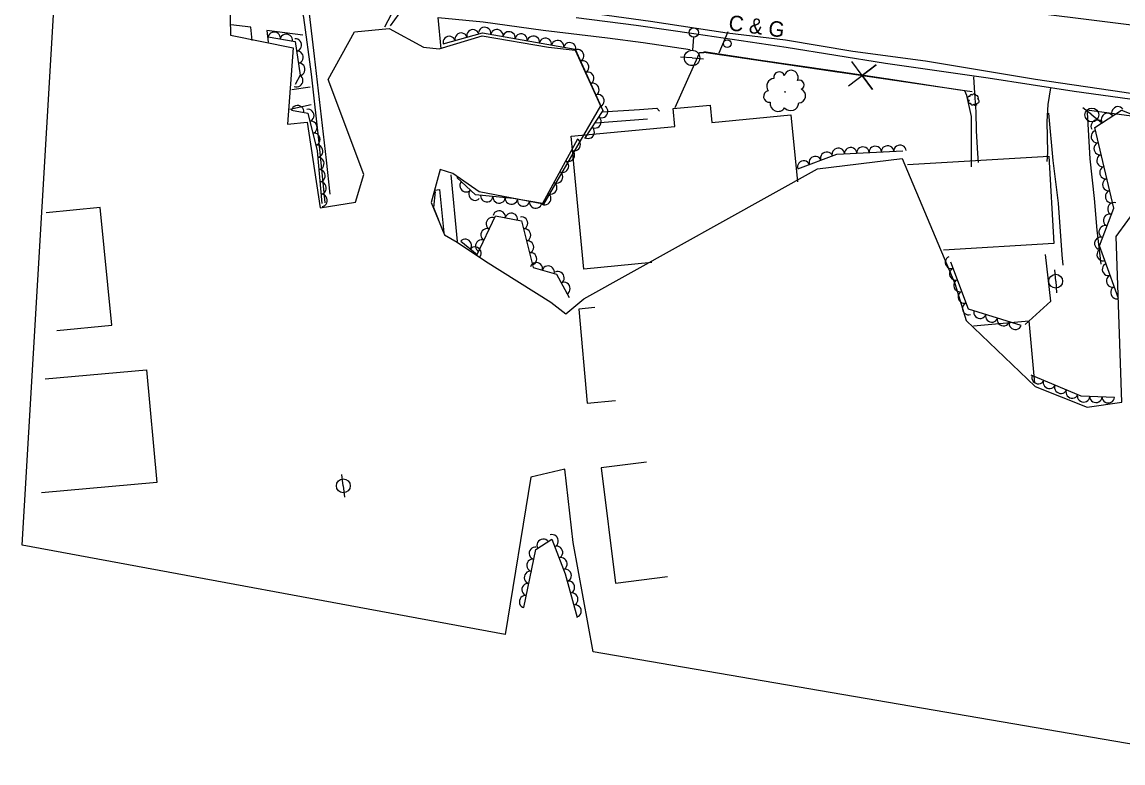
# Model space of a CAD drawing. Extents: x 1722896 to 1754269, y 648279 to 666297.
# Drawn here: x 1724838.8 to 1725195.9, y 658408.5 to 658648.9 of the extents above; entities that cross this region are included whole.
import ezdxf

# ---------------------------------------------------------------- set-up
doc = ezdxf.new("R2010")
doc.units = 0
for name, color, linetype in [('DESIGN - CENTERLINE - Proposed Text', 7, 'Continuous'), ('DESIGN - PUBLIC HEARING - Shapes', 7, 'Continuous'), ('DESIGN - SCRATCH - User 1', 7, 'Continuous'), ('SURVEY - CENTERLINE - Preliminary', 7, 'Continuous'), ('SURVEY - CENTERLINE - Preliminary Text', 7, 'Continuous'), ('SURVEY - DTM - Breaklines', 7, 'Continuous'), ('SURVEY - VEGETATION - Features with Text', 7, 'Continuous')]:
    doc.layers.add(name, color=color, linetype=linetype)

msp = doc.modelspace()

# ---------------------------------------------------------------- linework, layer by layer
at = {"layer": 'DESIGN - CENTERLINE - Proposed Text'}
for points in [[(1725050.63, 658621.19), (1725058.36, 658638.52), (1725058.55, 658638.94), (1725059.9, 658638.97), (1725059.19, 658638.87)], [(1725146.75, 658601.91), (1725146.76, 658618.25), (1725145.23, 658625.02), (1725144.61, 658626.58), (1725059.9, 658638.97)], [(1725103.91, 658632.54), (1725059.9, 658638.97)], [(1725106.81, 658628.17), (1725115.78, 658634.95), (1725111.25, 658631.57), (1725114.62, 658627.03), (1725107.97, 658636.09)], [(1725146.75, 658601.91), (1725146.76, 658618.25), (1725145.23, 658625.02), (1725144.61, 658626.58), (1725119.84, 658630.21)], [(1725043.07, 658570.85), (1725021.02, 658568.74), (1725016.91, 658611.82), (1725050.52, 658615.03), (1725049.97, 658620.8), (1725062.01, 658621.95), (1725062.55, 658616.33), (1725088.18, 658618.78), (1725090.26, 658597.03)], [(1725026.81, 658619.78), (1725039.05, 658620.51), (1725044.71, 658620.88), (1725045.59, 658619.94)], [(1725024.83, 658616.15), (1725041.62, 658617.44)], [(1725126.01, 658602.67), (1725171.82, 658605.33), (1725173.46, 658576.99), (1725137.62, 658574.91)], [(1724850.08, 658548.79), (1724867.87, 658550.53), (1724864.14, 658588.7), (1724846.55, 658586.98)], [(1725164.12, 658550.8), (1725172.47, 658558.34), (1725170.71, 658573.46)], [(1725024.52, 658556.22), (1725019.39, 658555.77), (1725022.09, 658525.25), (1725031.26, 658526.06)], [(1725147.4, 658550.33), (1725165.36, 658551.95), (1725167.18, 658531.72)], [(1724846.25, 658533.09), (1724879.19, 658536.03), (1724882.44, 658499.5), (1724845.1, 658496.17)], [(1725041.29, 658506.08), (1725026.6, 658504.24), (1725031.28, 658466.85), (1725048.15, 658468.96)]]:
    msp.add_lwpolyline(points, dxfattribs=at)
at = {"layer": 'DESIGN - PUBLIC HEARING - Shapes'}
msp.add_line((1725064.88, 658638.9), (1725067.86, 658645.78), dxfattribs=at)
msp.add_circle((1725067.51, 658641.87), 1.25, dxfattribs=at)
at = {"layer": 'SURVEY - CENTERLINE - Preliminary'}
for points in [[(1724906.02, 658661.51), (1724906.37, 658644.57), (1724926.72, 658640.54), (1724924.83, 658615.72), (1724931.26, 658616.35), (1724935.42, 658588.61), (1724946.95, 658590.45), (1724949.59, 658599.37), (1724938.1, 658630.25), (1724946.56, 658645.64), (1724957.85, 658646.79), (1724969.01, 658640.7), (1724974.09, 658640.17), (1724988, 658644.39), (1725009.54, 658640.74), (1725018.22, 658639.71)], [(1725233.94, 658408.5), (1725024.05, 658444.57), (1725017.5, 658479.99), (1725014.85, 658503.77), (1725003.77, 658501.19), (1724995.51, 658450.13), (1724838.76, 658479.17), (1724849.01, 658651.24)], [(1725018.22, 658639.71), (1725026.39, 658621.69), (1725007.91, 658589.82), (1724987.03, 658593.76), (1724978.55, 658599.73), (1724974.37, 658601.06), (1724971.43, 658590.32), (1724975.75, 658579.89), (1724979.87, 658577.44), (1724989.07, 658571.3), (1725010.28, 658558), (1725015.19, 658554.22), (1725021.03, 658559.08), (1725096.81, 658601.24), (1725124.29, 658604.59), (1725141.38, 658564), (1725145.01, 658552.03), (1725167.37, 658530.65), (1725184.27, 658523.9), (1725195.54, 658525.55), (1725193.62, 658579.33), (1725205.07, 658594.85)]]:
    msp.add_lwpolyline(points, dxfattribs=at)
at = {"layer": 'SURVEY - CENTERLINE - Preliminary Text'}
for points in [[(1724859.74, 658672.55), (1724893.88, 658669.13), (1724908.7, 658666.81), (1724918.06, 658665.28), (1724922.06, 658663.53), (1724926.63, 658660.58), (1724930.12, 658655.91), (1724931.85, 658651.57), (1724933.57, 658637.78), (1724937.45, 658604.03), (1724938.59, 658593.05)], [(1725000.01, 658674.94), (1725035.79, 658669.37), (1725077.62, 658663.58), (1725109.21, 658660.02), (1725163.97, 658652.27), (1725217.78, 658645.58)], [(1724858.88, 658670.96), (1724901.28, 658666.2), (1724916, 658664.04), (1724921.6, 658661.8), (1724925.69, 658659.03), (1724929.22, 658654), (1724930.03, 658650.33), (1724932.51, 658631.94), (1724935.19, 658608.72), (1724937.01, 658590.21)], [(1725086.39, 658642.96), (1725067.49, 658645.28), (1725042.59, 658649), (1725019.76, 658652.17), (1724991.75, 658655.77), (1724977.61, 658657.85), (1724970.38, 658658.1), (1724966.35, 658657.26), (1724961.88, 658654.86), (1724958.52, 658651.36), (1724956.32, 658647.18)], [(1724958.23, 658647.64), (1724961.13, 658651.51)], [(1724913.43, 658642.9), (1724912.93, 658647.22), (1724906.54, 658647.96)], [(1724974.68, 658640.22), (1724973.74, 658650.34), (1724988.39, 658648.97), (1725007.81, 658646.26), (1725028.63, 658643.77), (1725040.19, 658642.21), (1725055.45, 658639.92)], [(1725018.53, 658650.35), (1725038.02, 658647.88), (1725057.44, 658645.02), (1725086.64, 658640.68), (1725118.9, 658635.52), (1725152.1, 658630.73), (1725180.06, 658626.43), (1725210.62, 658622.28), (1725231.65, 658618.93), (1725263.34, 658614.04), (1725293.07, 658609.79), (1725317.35, 658606.09), (1725335.95, 658603.5), (1725372.88, 658598.86), (1725398.46, 658596.02), (1725432.45, 658591.07), (1725456.57, 658588.38), (1725492.56, 658584.04), (1725519.23, 658580.81), (1725524.84, 658580.18)], [(1724929.87, 658644.59), (1724918.19, 658646.11), (1724918.58, 658642.38)], [(1725523.98, 658581.98), (1725493.19, 658586.25), (1725461.33, 658589.49), (1725427.35, 658593.94), (1725395.54, 658598.12), (1725359.02, 658602.62), (1725320.19, 658607.67), (1725292.53, 658611.56), (1725263.5, 658615.51), (1725224.94, 658621.61), (1725196.22, 658626.01), (1725167.47, 658630.28), (1725131.8, 658636.19), (1725108.3, 658639.3), (1725086.39, 658642.96)], [(1725059.92, 658639.26), (1725078.46, 658636.53), (1725101.65, 658633.17), (1725121.18, 658630.26), (1725142.22, 658626.96), (1725146.96, 658626.37)], [(1725147.44, 658631.04), (1725147.76, 658625.82), (1725148.12, 658619.69), (1725148.3, 658613.54), (1725148.69, 658606.26), (1725148.88, 658603.35)], [(1724926.29, 658627.03), (1724932.2, 658627.83)], [(1725172.38, 658627.52), (1725171.53, 658622.16), (1725171.21, 658616.64), (1725171.44, 658606.58), (1725171.15, 658603.68)], [(1724925.61, 658620.65), (1724932.52, 658622.1)], [(1725171.74, 658619.28), (1725173.18, 658603.97), (1725174.81, 658590.06), (1725176.02, 658573.36), (1725176.35, 658570.03)], [(1725184.15, 658620.4), (1725198.64, 658618.49), (1725214.39, 658615.83), (1725229.9, 658612.82), (1725240.53, 658611.83), (1725260.55, 658608.93), (1725278.76, 658606.04)], [(1725184.27, 658619.55), (1725185.18, 658604.47), (1725186.49, 658591.6), (1725187.44, 658581.32), (1725188.67, 658570.32)], [(1724977.9, 658599.35), (1724979.9, 658577.67)], [(1724972.7, 658594.34), (1724974.2, 658594.51), (1724975.54, 658580.51)]]:
    msp.add_lwpolyline(points, dxfattribs=at)
at = {"layer": 'SURVEY - DTM - Breaklines'}
for p, q in [((1725056.55, 658643.96), (1725056.27, 658639.72)), ((1725056.11, 658637.22), (1725052.37, 658637.47)), ((1725056.11, 658637.22), (1725059.85, 658636.98)), ((1725185.81, 658618.73), (1725182.86, 658621.04)), ((1725185.81, 658618.73), (1725188.76, 658616.42)), ((1725174.06, 658564.78), (1725173.78, 658568.51)), ((1725174.06, 658564.78), (1725174.35, 658561.04)), ((1724942.97, 658498.42), (1724942.55, 658502.14)), ((1724942.97, 658498.42), (1724943.39, 658494.69))]:
    msp.add_line(p, q, dxfattribs=at)
for centre, radius in [((1725056.65, 658645.46), 1.5), ((1725056.11, 658637.22), 2.5), ((1725185.81, 658618.73), 2.25), ((1725174.06, 658564.78), 2.25), ((1724942.97, 658498.42), 2.25)]:
    msp.add_circle(centre, radius, dxfattribs=at)
at = {"layer": 'SURVEY - VEGETATION - Features with Text'}
for points in [[(1724918.6, 658644.06), (1724927.38, 658642.53), (1724928.93, 658631.64), (1724927.38, 658628.64)], [(1724975.38, 658641.81), (1724988.14, 658645.41), (1725018.15, 658640.02), (1725027.14, 658620.18), (1725021.2, 658611.07)], [(1724926.22, 658620.25), (1724931.42, 658619.3), (1724934.49, 658607.12), (1724936.01, 658590)], [(1725190.01, 658571.47), (1725188.26, 658576.31), (1725192.92, 658588.54), (1725186.72, 658614.71), (1725195.36, 658620.28), (1725225.92, 658608.29)], [(1725018.97, 658610.84), (1725007.56, 658589.97), (1724998.03, 658591.58), (1724985.81, 658592.78), (1724979.83, 658598.39)], [(1725090.41, 658601.25), (1725103.09, 658606.06), (1725124.42, 658607.1)], [(1724972.77, 658593.87), (1724972.18, 658588.75), (1724975.34, 658580.76)], [(1724981.06, 658577.74), (1724986.43, 658573.45), (1724992.36, 658586.01), (1725000.74, 658584.33), (1725004.53, 658569.27), (1725012.12, 658567.07), (1725016.28, 658559.53)], [(1725162.81, 658550.39), (1725145.75, 658555.77), (1725140.06, 658570.99)], [(1725194.47, 658559.19), (1725190.01, 658571.47)], [(1725193.1, 658527.12), (1725182.3, 658527.46), (1725166.13, 658534.33)], [(1725001.57, 658458.9), (1725005.41, 658477.77), (1725010.63, 658481.11), (1725014.94, 658469.84), (1725018.85, 658455.68)]]:
    msp.add_lwpolyline(points, dxfattribs=at)
for centre, radius in [((1725086.28, 658626.22), 0.0795), ((1725147.41, 658623.71), 0.022)]:
    msp.add_circle(centre, radius, dxfattribs=at)
for centre, radius, start, end in [((1725088.24, 658630.94), 2.27, 333.5228, 166.9425), ((1725082.74, 658628.12), 2.45, 91.4285, 218.2742), ((1725084.36, 658630.97), 1.73, 16.1415, 193.4606), ((1725090.87, 658628.48), 1.56, 293.5021, 112.2477), ((1725081.2, 658624.74), 1.9, 101.5874, 276.5877), ((1725090.64, 658624.93), 2.28, 271.3859, 68.1749), ((1725083.97, 658622.46), 2.58, 171.3345, 327.173), ((1725088.11, 658622.74), 2.6, 220.4387, 357.9629), ((1725146.04, 658624.1), 0.629, 70.277, 263.6967), ((1725146.16, 658623.03), 0.479, 112.8957, 290.2148), ((1725146.63, 658624.9), 0.433, 30.2563, 209.002), ((1725147, 658622.68), 0.679, 188.1827, 315.0284), ((1725147.62, 658624.95), 0.631, 8.1402, 164.9291), ((1725147.98, 658622.36), 0.527, 198.3416, 13.3419), ((1725148.3, 658624.33), 0.719, 317.1929, 94.7171), ((1725148.51, 658623.2), 0.714, 268.0887, 63.9272)]:
    msp.add_arc(centre, radius, start, end, dxfattribs=at)
for centre, major_axis in [((1724988.87, 658645.28), (1.97, -0.35)), ((1724920.57, 658643.72), (1.97, -0.34)), ((1724924.51, 658643.03), (1.97, -0.34)), ((1724927.54, 658641.45), (0.28, -1.98)), ((1724977.3, 658642.35), (1.92, 0.54)), ((1724981.15, 658643.44), (1.92, 0.54)), ((1724985, 658644.52), (1.92, 0.54)), ((1724992.81, 658644.57), (1.97, -0.35)), ((1724996.74, 658643.86), (1.97, -0.35)), ((1725000.68, 658643.15), (1.97, -0.35)), ((1725004.62, 658642.45), (1.97, -0.35)), ((1725008.56, 658641.74), (1.97, -0.35)), ((1725012.49, 658641.03), (1.97, -0.35)), ((1725016.43, 658640.32), (1.97, -0.35)), ((1725019.08, 658637.96), (0.83, -1.82)), ((1724928.1, 658637.49), (0.28, -1.98)), ((1725020.73, 658634.32), (0.83, -1.82)), ((1724928.66, 658633.53), (0.28, -1.98)), ((1725022.38, 658630.68), (0.83, -1.82)), ((1724927.97, 658629.79), (-0.92, -1.78)), ((1725024.03, 658627.03), (0.83, -1.82)), ((1725025.68, 658623.39), (0.83, -1.82)), ((1724928.19, 658619.89), (1.97, -0.36)), ((1724931.59, 658618.61), (0.49, -1.94)), ((1725026.88, 658619.78), (-1.09, -1.68)), ((1725190.81, 658617.35), (1.68, 1.08)), ((1725194.17, 658619.51), (1.68, 1.08)), ((1724932.57, 658614.73), (0.49, -1.94)), ((1725024.69, 658616.43), (-1.09, -1.68)), ((1725187.45, 658615.18), (1.68, 1.08)), ((1724933.55, 658610.85), (0.49, -1.94)), ((1725022.51, 658613.08), (-1.09, -1.68)), ((1725187.44, 658611.66), (-0.46, 1.95)), ((1724934.5, 658606.97), (0.18, -1.99)), ((1725018.01, 658609.08), (-0.96, -1.76)), ((1725103.53, 658606.08), (2, 0.1)), ((1725107.53, 658606.28), (2, 0.1)), ((1725111.52, 658606.47), (2, 0.1)), ((1725115.52, 658606.67), (2, 0.1)), ((1725119.51, 658606.86), (2, 0.1)), ((1725123.51, 658607.05), (2, 0.1)), ((1725188.36, 658607.77), (-0.46, 1.95)), ((1724934.85, 658602.98), (0.18, -1.99)), ((1725016.09, 658605.57), (-0.96, -1.76)), ((1725096.02, 658603.38), (1.87, 0.71)), ((1725099.76, 658604.8), (1.87, 0.71)), ((1725189.28, 658603.88), (-0.46, 1.95)), ((1724935.21, 658599), (0.18, -1.99)), ((1725014.17, 658602.06), (-0.96, -1.76)), ((1725092.28, 658601.96), (1.87, 0.71)), ((1725190.21, 658599.98), (-0.46, 1.95)), ((1725012.26, 658598.55), (-0.96, -1.76)), ((1725191.13, 658596.09), (-0.46, 1.95)), ((1724935.57, 658595.02), (0.18, -1.99)), ((1724982.7, 658595.7), (-1.46, 1.37)), ((1724985.61, 658592.96), (-1.46, 1.37)), ((1725010.34, 658595.04), (-0.96, -1.76)), ((1725192.05, 658592.2), (-0.46, 1.95)), ((1724935.92, 658591.03), (0.18, -1.99)), ((1724989.52, 658592.41), (-1.99, 0.19)), ((1724993.5, 658592.02), (-1.99, 0.19)), ((1724997.48, 658591.63), (-1.99, 0.19)), ((1725001.43, 658591), (-1.97, 0.33)), ((1725005.38, 658590.34), (-1.97, 0.33)), ((1725008.42, 658591.53), (-0.96, -1.76)), ((1725192.83, 658588.31), (0.71, 1.87)), ((1724993.56, 658585.77), (1.96, -0.39)), ((1724997.48, 658584.99), (1.96, -0.39)), ((1725191.41, 658584.58), (0.71, 1.87)), ((1724991.18, 658583.5), (0.85, 1.81)), ((1725000.91, 658583.68), (0.49, -1.94)), ((1725189.98, 658580.84), (0.71, 1.87)), ((1724989.47, 658579.88), (0.85, 1.81)), ((1725001.88, 658579.8), (0.49, -1.94)), ((1725188.56, 658577.1), (0.71, 1.87)), ((1724982.62, 658576.49), (1.56, -1.25)), ((1724985.75, 658573.99), (1.56, -1.25)), ((1724987.76, 658576.27), (0.85, 1.81)), ((1725002.86, 658575.92), (0.49, -1.94)), ((1725003.83, 658572.04), (0.49, -1.94)), ((1725140.11, 658570.86), (-0.7, 1.87)), ((1725189.33, 658573.35), (-0.68, 1.88)), ((1725005.63, 658568.95), (1.92, -0.56)), ((1725009.47, 658567.84), (1.92, -0.56)), ((1725141.51, 658567.11), (-0.7, 1.87)), ((1725191.06, 658568.59), (-0.68, 1.88)), ((1725012.72, 658565.98), (0.97, -1.75)), ((1725142.91, 658563.36), (-0.7, 1.87)), ((1725192.42, 658564.83), (-0.68, 1.88)), ((1725014.65, 658562.48), (0.97, -1.75)), ((1725144.31, 658559.62), (-0.7, 1.87)), ((1725193.78, 658561.07), (-0.68, 1.88)), ((1725145.71, 658555.87), (-0.7, 1.87)), ((1725149.46, 658554.6), (-1.91, 0.6)), ((1725153.28, 658553.39), (-1.91, 0.6)), ((1725157.09, 658552.19), (-1.91, 0.6)), ((1725160.91, 658550.99), (-1.91, 0.6)), ((1725168.32, 658533.4), (-1.84, 0.78)), ((1725172, 658531.84), (-1.84, 0.78)), ((1725175.68, 658530.27), (-1.84, 0.78)), ((1725179.36, 658528.71), (-1.84, 0.78)), ((1725183.11, 658527.44), (-2, 0.06)), ((1725187.11, 658527.31), (-2, 0.06)), ((1725191.1, 658527.18), (-2, 0.06)), ((1725010.83, 658480.6), (0.71, -1.87)), ((1725007.72, 658479.25), (1.68, 1.08)), ((1725005.16, 658476.54), (0.4, 1.96)), ((1725012.26, 658476.87), (0.71, -1.87)), ((1725004.37, 658472.62), (0.4, 1.96)), ((1725013.68, 658473.13), (0.71, -1.87)), ((1725003.57, 658468.7), (0.4, 1.96)), ((1725015.07, 658469.38), (0.53, -1.93)), ((1725002.77, 658464.78), (0.4, 1.96)), ((1725016.13, 658465.52), (0.53, -1.93)), ((1725001.97, 658460.86), (0.4, 1.96)), ((1725017.2, 658461.67), (0.53, -1.93)), ((1725018.27, 658457.81), (0.53, -1.93))]:
    msp.add_ellipse(centre, major_axis=major_axis, ratio=0.940188, start_param=0, end_param=3.141593, dxfattribs=at)

# ---------------------------------------------------------------- texts
at = {"layer": 'DESIGN - SCRATCH - User 1'}
msp.add_text('C & G', height=5, rotation=352.167, dxfattribs=at).set_placement((1725067.71, 658646.27))

doc.saveas('drawing.dxf')
